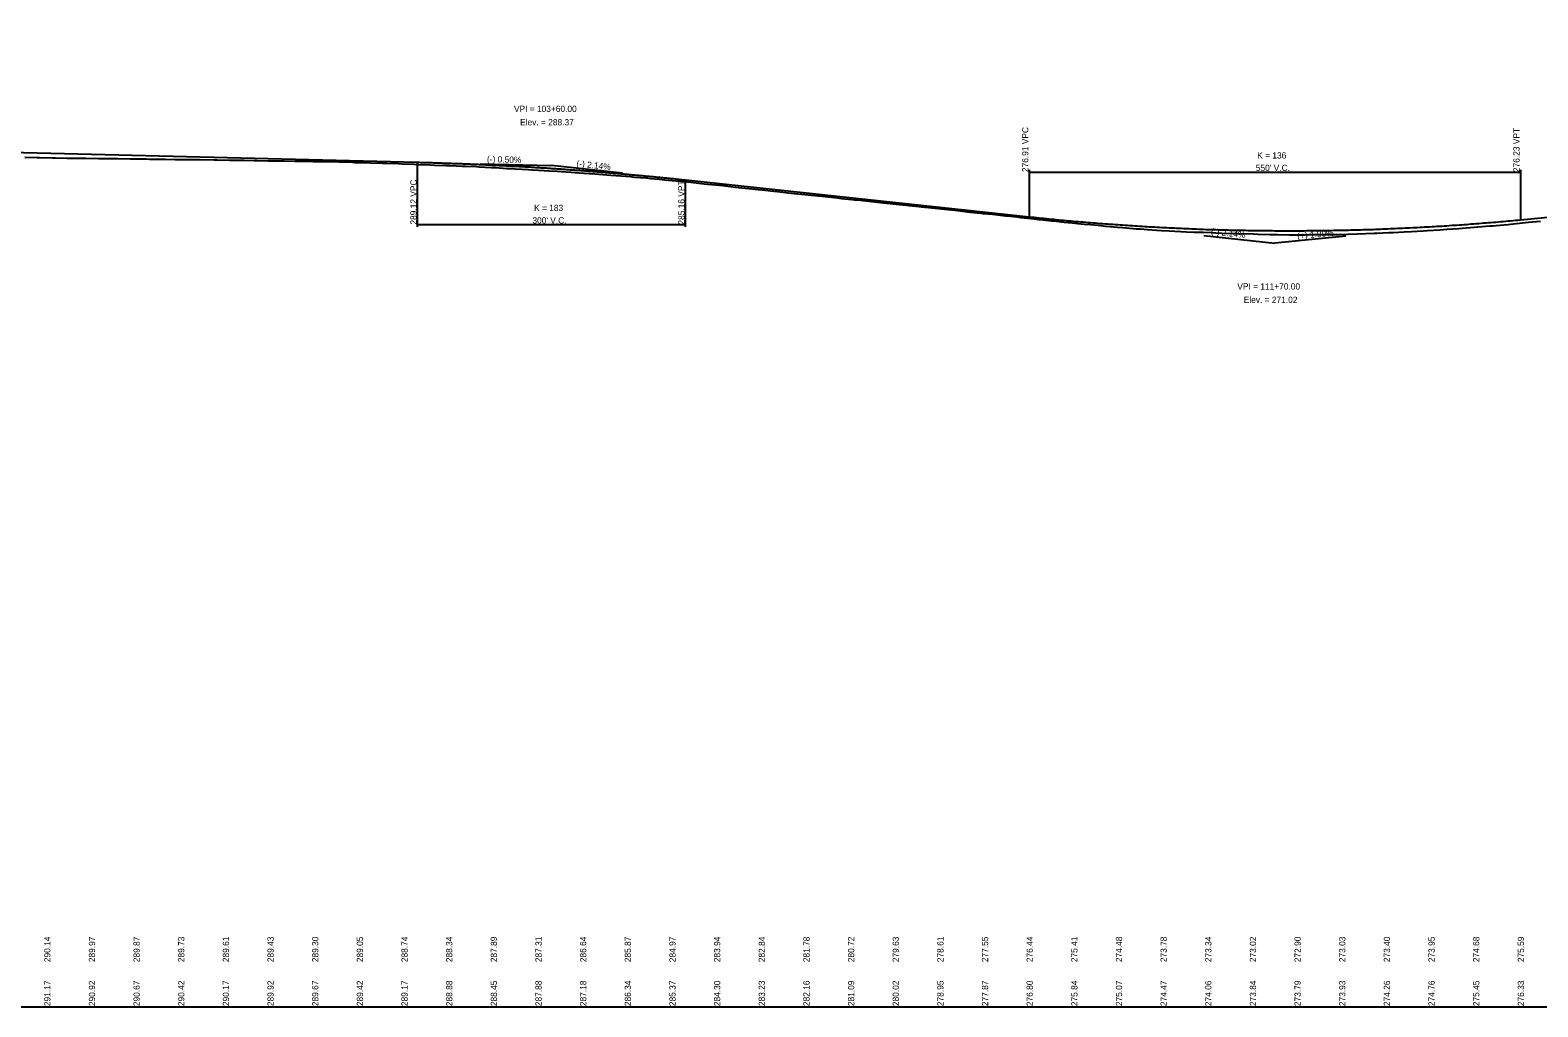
# Model space of a CAD drawing. Extents: x 1876258 to 1932803, y 754739 to 837911.
# Drawn here: x 1888139 to 1889828, y 827963 to 829056 of the extents above; entities that cross this region are included whole.
import ezdxf

# ---------------------------------------------------------------- set-up
doc = ezdxf.new("R2010")
doc.units = 0
for name, color, linetype in [('RD_DDB_GradeTX', 7, 'Continuous'), ('RD_DDB_Profile_EX', 7, 'Continuous'), ('RD_DDB_Profile_Lbl', 7, 'Continuous'), ('RD_DDB_Profile_PR', 7, 'Continuous'), ('RD_DDB_StripGrade', 7, 'Continuous'), ('RD_DDB_VCLbl', 7, 'Continuous'), ('RD_GPK_Profile_Cell', 7, 'Continuous')]:
    doc.layers.add(name, color=color, linetype=linetype)

msp = doc.modelspace()

# ---------------------------------------------------------------- linework, layer by layer
at = {"layer": 'RD_DDB_GradeTX'}
for p, q in [((1888643.1, 828906.7), (1888723.1, 828904.7)), ((1888802.6, 828896.1), (1888723.1, 828904.7)), ((1889453.5, 828826.4), (1889533.1, 828817.9)), ((1889612.7, 828825.5), (1889533.1, 828817.9))]:
    msp.add_line(p, q, dxfattribs=at)
at = {"layer": 'RD_DDB_Profile_EX'}
for points in [[(1888133.5, 828914.1), (1888147, 828913.8), (1888149.7, 828913.7), (1888164.4, 828913.5), (1888167.7, 828913.4), (1888180.4, 828913.1), (1888183.8, 828913.1), (1888198.2, 828913), (1888201.7, 828912.9), (1888215.9, 828912.6), (1888219.4, 828912.6), (1888233.8, 828912.5), (1888237.4, 828912.5), (1888251.5, 828912.3), (1888255.1, 828912.3), (1888269.6, 828912.1), (1888273, 828912), (1888287.2, 828911.8), (1888290.7, 828911.8), (1888301.7, 828911.6), (1888303.2, 828911.6), (1888315.6, 828911.4), (1888318.8, 828911.4), (1888325.8, 828911.5), (1888329.8, 828911.4), (1888345.3, 828911.3), (1888348.7, 828911.2), (1888362.9, 828910.9), (1888367.1, 828910.8), (1888379.1, 828910.6), (1888390.1, 828910.4), (1888393.4, 828910.3), (1888405.6, 828910.1), (1888409.1, 828910), (1888420.6, 828909.9), (1888423.8, 828909.9), (1888435.9, 828909.8), (1888438.5, 828909.8), (1888441, 828909.8), (1888453.3, 828909.5), (1888456.4, 828909.4), (1888467.3, 828909.3), (1888470.9, 828909.2), (1888473.7, 828909.1), (1888485.1, 828908.7), (1888488.7, 828908.7), (1888500.2, 828908.4), (1888503.1, 828908.3), (1888515.8, 828908), (1888520.8, 828907.9), (1888533.6, 828907.5), (1888538.7, 828907.4), (1888551.9, 828907), (1888556.4, 828906.8), (1888569.2, 828906.3), (1888574.2, 828906), (1888587.1, 828905.5), (1888592.2, 828905.3), (1888605.4, 828904.8), (1888609.7, 828904.7), (1888623.2, 828904.1)], [(1888623.2, 828904.1), (1888626.9, 828904), (1888639.2, 828903.5), (1888642.2, 828903.3), (1888655.6, 828902.7), (1888657.4, 828902.6), (1888660.6, 828902.4), (1888673.3, 828901.6), (1888675.2, 828901.5), (1888679.6, 828901.3), (1888682.4, 828901.2), (1888697.3, 828900.4), (1888701.8, 828900.1), (1888714.9, 828899.2), (1888720.3, 828898.9), (1888729.4, 828898.4), (1888739.3, 828897.6), (1888745, 828897.2), (1888754.3, 828896.6), (1888759.9, 828896.2), (1888765.7, 828895.8), (1888771.5, 828895.4), (1888785.1, 828894.4), (1888789.5, 828894.1), (1888800.6, 828893.2), (1888811.5, 828892.3), (1888816.2, 828891.9), (1888829.1, 828890.8), (1888834, 828890.3), (1888843.9, 828889.4), (1888850.1, 828888.9), (1888858.2, 828888.1), (1888872.1, 828886.7), (1888875.5, 828886.4), (1888879.3, 828886), (1888894.2, 828884.4), (1888897.9, 828884), (1888911.3, 828882.7), (1888915.1, 828882.3), (1888929.1, 828880.6), (1888940.1, 828879.5), (1888944.1, 828879.1), (1888954.5, 828877.9), (1888959.1, 828877.4), (1888972, 828876.1), (1888976.1, 828875.6), (1888988.7, 828874.2), (1888991.6, 828873.9), (1889010.4, 828872), (1889013.9, 828871.6), (1889026, 828870.3), (1889029.4, 828870), (1889043.4, 828868.4), (1889047.9, 828867.9), (1889059.5, 828866.8), (1889062.6, 828866.5), (1889065.3, 828866.2), (1889078.8, 828864.7), (1889082, 828864.4), (1889094.7, 828863), (1889106.1, 828861.7), (1889109, 828861.4), (1889120.5, 828860.2), (1889123.5, 828859.9), (1889134.7, 828858.7), (1889137.6, 828858.4), (1889149, 828857.2), (1889159.8, 828856.2), (1889163.1, 828855.9), (1889174.9, 828854.6), (1889177.8, 828854.3), (1889188.9, 828853), (1889192, 828852.7), (1889203.7, 828851.5), (1889206.3, 828851.2), (1889216.8, 828850.2), (1889219.9, 828849.8), (1889231.4, 828848.5), (1889233.6, 828848.3), (1889244.2, 828847.2), (1889248.6, 828846.7), (1889260.4, 828845.3), (1889268.7, 828844.5), (1889273.7, 828843.9), (1889283.1, 828842.9), (1889288.7, 828842.3), (1889297.2, 828841.5), (1889306.3, 828840.6), (1889312.6, 828839.9), (1889319.9, 828839.2), (1889326.8, 828838.6), (1889335.2, 828837.8), (1889343.3, 828837), (1889348.6, 828836.5), (1889356.8, 828835.7), (1889362.8, 828835.2), (1889378.1, 828834), (1889382.8, 828833.7), (1889390.5, 828833), (1889400.5, 828832.4), (1889406.3, 828832.1)], [(1889406.3, 828832.1), (1889414.7, 828831.6), (1889421.2, 828831.3), (1889434.2, 828830.6), (1889442.2, 828830.3), (1889452.8, 828830), (1889462, 828829.6), (1889467.1, 828829.3), (1889473.6, 828829.1), (1889488.1, 828828.7), (1889492.9, 828828.5), (1889508.7, 828828.1), (1889514.6, 828827.9), (1889527.4, 828827.5), (1889532.1, 828827.5), (1889536.3, 828827.4), (1889549.2, 828827.3), (1889554.2, 828827.3), (1889567, 828827.3), (1889570.9, 828827.4), (1889583.3, 828827.5), (1889586.8, 828827.5), (1889590.2, 828827.6), (1889602.4, 828827.6), (1889604.7, 828827.7), (1889614.5, 828828), (1889625.4, 828828.4), (1889644.2, 828829.1), (1889647.3, 828829.2), (1889660.7, 828829.7), (1889665.6, 828829.9), (1889678, 828830.6), (1889686, 828831), (1889699.2, 828831.7), (1889704.2, 828832), (1889717.9, 828832.9), (1889721.9, 828833.1), (1889725.5, 828833.4), (1889739.2, 828834.4), (1889742.9, 828834.7), (1889756.2, 828835.7), (1889760.4, 828836), (1889774, 828837.1), (1889777.6, 828837.4), (1889781, 828837.7), (1889793.8, 828838.9), (1889797.1, 828839.2), (1889800.3, 828839.5), (1889813.9, 828840.8), (1889817.3, 828841.2), (1889830.6, 828842.4)]]:
    msp.add_lwpolyline(points, dxfattribs=at)
at = {"layer": 'RD_DDB_Profile_PR'}
for p, q in [((1889808.1, 828844), (1892048.1, 829056.3)), ((1888008.1, 828922.5), (1888573.1, 828908.4)), ((1888873.1, 828888.6), (1889258.1, 828847.4))]:
    msp.add_line(p, q, dxfattribs=at)
for points in [[(1888573.1, 828908.4), (1888579.1, 828908.2), (1888585.1, 828908.1), (1888591.1, 828907.9), (1888597.1, 828907.7), (1888603.1, 828907.5), (1888609.1, 828907.3), (1888615.1, 828907.1), (1888621.1, 828906.9), (1888627.1, 828906.7), (1888633.1, 828906.4), (1888639.1, 828906.2), (1888645.1, 828905.9), (1888651.1, 828905.6), (1888657.1, 828905.3), (1888663.1, 828905), (1888669.1, 828904.7), (1888675.1, 828904.4), (1888681.1, 828904.1), (1888687.1, 828903.8), (1888693.1, 828903.4), (1888699.1, 828903.1), (1888705.1, 828902.7), (1888711.1, 828902.3), (1888717.1, 828902), (1888723.1, 828901.6), (1888729.1, 828901.2), (1888735.1, 828900.8), (1888741.1, 828900.3), (1888747.1, 828899.9), (1888753.1, 828899.5), (1888759.1, 828899), (1888765.1, 828898.6), (1888771.1, 828898.1), (1888777.1, 828897.6), (1888783.1, 828897.1), (1888789.1, 828896.6), (1888795.1, 828896.1), (1888801.1, 828895.6), (1888807.1, 828895.1), (1888813.1, 828894.5), (1888819.1, 828894), (1888825.1, 828893.4), (1888831.1, 828892.8), (1888837.1, 828892.3), (1888843.1, 828891.7), (1888849.1, 828891.1), (1888855.1, 828890.5), (1888861.1, 828889.9), (1888867.1, 828889.2), (1888873.1, 828888.6)], [(1889258.1, 828847.4), (1889269.1, 828846.2), (1889280.1, 828845.1), (1889291.1, 828844), (1889302.1, 828843), (1889313.1, 828842), (1889324.1, 828841.1), (1889335.1, 828840.2), (1889346.1, 828839.4), (1889357.1, 828838.6), (1889368.1, 828837.8), (1889379.1, 828837.1), (1889390.1, 828836.4), (1889401.1, 828835.8), (1889412.1, 828835.2), (1889423.1, 828834.7), (1889434.1, 828834.2), (1889445.1, 828833.7), (1889456.1, 828833.3), (1889467.1, 828833), (1889478.1, 828832.7), (1889489.1, 828832.4), (1889500.1, 828832.2), (1889511.1, 828832), (1889522.1, 828831.9), (1889533.1, 828831.8), (1889544.1, 828831.7), (1889555.1, 828831.7), (1889566.1, 828831.8), (1889577.1, 828831.9), (1889588.1, 828832), (1889599.1, 828832.2), (1889610.1, 828832.4), (1889621.1, 828832.7), (1889632.1, 828833), (1889643.1, 828833.3), (1889654.1, 828833.7), (1889665.1, 828834.2), (1889676.1, 828834.7), (1889687.1, 828835.2), (1889698.1, 828835.8), (1889709.1, 828836.4), (1889720.1, 828837), (1889731.1, 828837.8), (1889742.1, 828838.5), (1889753.1, 828839.3), (1889764.1, 828840.2), (1889775.1, 828841), (1889786.1, 828842), (1889797.1, 828842.9), (1889808.1, 828844)]]:
    msp.add_spline(points, degree=3, dxfattribs=at)
at = {"layer": 'RD_DDB_VCLbl'}
for p, q in [((1888573.1, 828836.1), (1888573.1, 828908.4)), ((1889258.1, 828899.9), (1889258.1, 828847.4)), ((1889258.1, 828897.4), (1889808.1, 828897.4)), ((1889808.1, 828899.9), (1889808.1, 828844)), ((1888873.1, 828836.1), (1888873.1, 828888.6)), ((1888573.1, 828838.6), (1888873.1, 828838.6))]:
    msp.add_line(p, q, dxfattribs=at)
at = {"layer": 'RD_GPK_Profile_Cell'}
msp.add_line((1878363.1, 827962.8), (1926563.1, 827962.8), dxfattribs=at)

# ---------------------------------------------------------------- texts
at = {"layer": 'RD_DDB_GradeTX'}
for s, rotation, p in [('(-) 0.50%', 358.5679, (1888650.8, 828908.5)), ('(-) 2.14%', 353.887, (1888750.8, 828903.7)), ('(-) 2.14%', 353.887, (1889461.4, 828827.6)), ('(+) 1.90%', 5.4151, (1889558.5, 828822.3))]:
    msp.add_text(s, height=7, rotation=rotation, dxfattribs=at).set_placement(p)
at = {"layer": 'RD_DDB_Profile_Lbl'}
for s, p in [('VPI = 103+60.00', (1888681.1, 828964.7)), ('Elev. = 288.37', (1888688, 828949.7)), ('VPI = 111+70.00', (1889491.1, 828765.9)), ('Elev. = 271.02', (1889498.3, 828750.9))]:
    msp.add_text(s, height=7, dxfattribs=at).set_placement(p)
at = {"layer": 'RD_DDB_StripGrade'}
for s, p in [('276.91 VPC', (1889257.1, 828897.4)), ('276.23 VPT', (1889807.1, 828897.4)), ('289.12 VPC', (1888572.1, 828838.6)), ('285.16 VPT', (1888872.1, 828838.6)), ('290.14', (1888162.1, 828012.8)), ('289.97', (1888212.1, 828012.8)), ('289.87', (1888262.1, 828012.8)), ('289.73', (1888312.1, 828012.8)), ('289.61', (1888362.1, 828012.8)), ('289.43', (1888412.1, 828012.8)), ('289.30', (1888462.1, 828012.8)), ('289.05', (1888512.1, 828012.8)), ('288.74', (1888562.1, 828012.8)), ('288.34', (1888612.1, 828012.8)), ('287.89', (1888662.1, 828012.8)), ('287.31', (1888712.1, 828012.8)), ('286.64', (1888762.1, 828012.8)), ('285.87', (1888812.1, 828012.8)), ('284.97', (1888862.1, 828012.8)), ('283.94', (1888912.1, 828012.8)), ('282.84', (1888962.1, 828012.8)), ('281.78', (1889012.1, 828012.8)), ('280.72', (1889062.1, 828012.8)), ('279.63', (1889112.1, 828012.8)), ('278.61', (1889162.1, 828012.8)), ('277.55', (1889212.1, 828012.8)), ('276.44', (1889262.1, 828012.8)), ('275.41', (1889312.1, 828012.8)), ('274.48', (1889362.1, 828012.8)), ('273.78', (1889412.1, 828012.8)), ('273.34', (1889462.1, 828012.8)), ('273.02', (1889512.1, 828012.8)), ('272.90', (1889562.1, 828012.8)), ('273.03', (1889612.1, 828012.8)), ('273.40', (1889662.1, 828012.8)), ('273.95', (1889712.1, 828012.8)), ('274.68', (1889762.1, 828012.8)), ('275.59', (1889812.1, 828012.8)), ('291.17', (1888162.1, 827963.6)), ('290.92', (1888212.1, 827963.6)), ('290.67', (1888262.1, 827963.6)), ('290.42', (1888312.1, 827963.6)), ('290.17', (1888362.1, 827963.6)), ('289.92', (1888412.1, 827963.6)), ('289.67', (1888462.1, 827963.6)), ('289.42', (1888512.1, 827963.6)), ('289.17', (1888562.1, 827963.6)), ('288.88', (1888612.1, 827963.6)), ('288.45', (1888662.1, 827963.6)), ('287.88', (1888712.1, 827963.6)), ('287.18', (1888762.1, 827963.6)), ('286.34', (1888812.1, 827963.6)), ('285.37', (1888862.1, 827963.6)), ('284.30', (1888912.1, 827963.6)), ('283.23', (1888962.1, 827963.6)), ('282.16', (1889012.1, 827963.6)), ('281.09', (1889062.1, 827963.6)), ('280.02', (1889112.1, 827963.6)), ('278.95', (1889162.1, 827963.6)), ('277.87', (1889212.1, 827963.6)), ('276.80', (1889262.1, 827963.6)), ('275.84', (1889312.1, 827963.6)), ('275.07', (1889362.1, 827963.6)), ('274.47', (1889412.1, 827963.6)), ('274.06', (1889462.1, 827963.6)), ('273.84', (1889512.1, 827963.6)), ('273.79', (1889562.1, 827963.6)), ('273.93', (1889612.1, 827963.6)), ('274.26', (1889662.1, 827963.6)), ('274.76', (1889712.1, 827963.6)), ('275.45', (1889762.1, 827963.6)), ('276.33', (1889812.1, 827963.6))]:
    msp.add_text(s, height=7, rotation=90, dxfattribs=at).set_placement(p)
at = {"layer": 'RD_DDB_VCLbl'}
for s, p in [('K = 136', (1889513.4, 828912.6)), ("550' V.C.", (1889511.8, 828898.6)), ("300' V.C.", (1888701.8, 828839.8)), ('K = 183', (1888703.7, 828853.8))]:
    msp.add_text(s, height=7, dxfattribs=at).set_placement(p)

doc.saveas('drawing.dxf')
